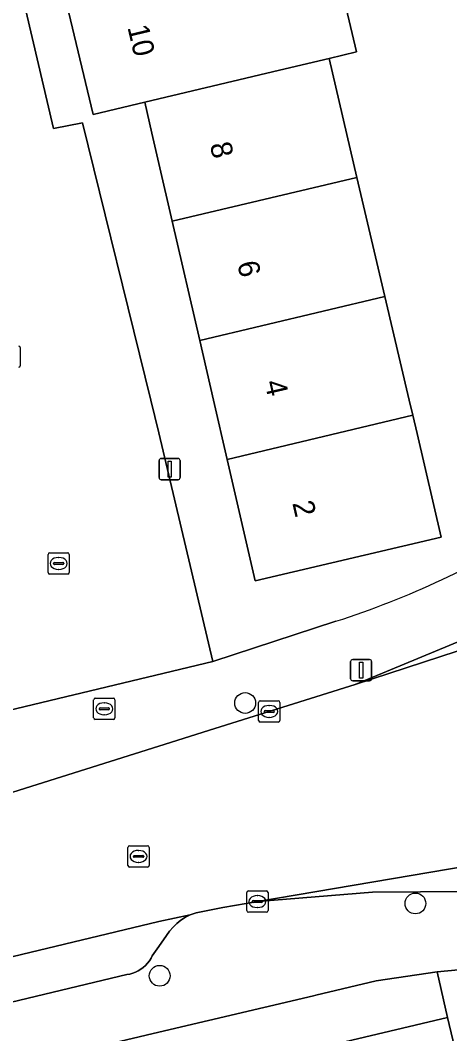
# Model space of a CAD drawing. Extents: x 158031 to 159244, y 380104 to 381214.
# Drawn here: x 158993.48 to 159013.67, y 380970.22 to 381017.86 of the extents above; entities that cross this region are included whole.
import ezdxf

# ---------------------------------------------------------------- set-up
doc = ezdxf.new("R2010")
doc.units = 0
for name, color, linetype in [('IMGEO_Boom', 7, 'Continuous'), ('IMGEO_Erf', 7, 'Continuous'), ('IMGEO_Fietspad_gesloten', 7, 'Continuous'), ('IMGEO_Fietspad_open', 7, 'Continuous'), ('IMGEO_Kolk', 7, 'Continuous'), ('IMGEO_Lichtmast', 7, 'Continuous'), ('IMGEO_Pand', 7, 'Continuous'), ('IMGEO_Pand_nummerreeks', 7, 'Continuous'), ('IMGEO_Parkeervlak_open', 7, 'Continuous'), ('IMGEO_Rijbaan_lokaal_gesloten', 7, 'Continuous'), ('IMGEO_Rijbaan_lokaal_open', 7, 'Continuous'), ('IMGEO_Rioolput', 7, 'Continuous'), ('IMGEO_Voetpad_open', 7, 'Continuous')]:
    doc.layers.add(name, color=color, linetype=linetype)

msp = doc.modelspace()

# ---------------------------------------------------------------- linework, layer by layer
at = {"layer": 'IMGEO_Boom'}
for centre in [(159004.054, 380985.764), (159012.06, 380976.341), (159000.035, 380972.94)]:
    msp.add_circle(centre, 0.489, dxfattribs=at)
at = {"layer": 'IMGEO_Erf'}
for points in [[(158991.005, 381029.899), (158995.045, 381012.767), (158996.407, 381013.037), (158999.622, 381000), (159000, 380998.469), (159002.533, 380987.715), (159008.322, 380989.606)], [(159007.965, 381021.956), (159009.291, 381016.369), (159007.999, 381016.062), (159009.312, 381010.473), (159010.625, 381004.881), (159011.772, 381000), (159011.939, 380999.29), (159012.141, 380998.427), (159013.272, 380993.556), (159004.525, 380991.501), (159003.207, 380997.216), (159002.565, 381000), (159001.916, 381002.813), (159000.625, 381008.41), (159000, 381011.121), (158999.665, 381012.556), (158999.331, 381014.003), (158996.898, 381013.426), (158995.57, 381019.014)], [(159007.55, 380969.545), (159013.568, 380970.98), (159013.086, 380973.122), (159010.207, 380972.706), (159007.376, 380972.035), (159007.26, 380972.002), (159000, 380970.291), (158951.873, 380958.878)]]:
    msp.add_lwpolyline(points, dxfattribs=at)
msp.add_arc((158994.876, 381031.222), 43.735, 287.9056, 301.9573, dxfattribs=at)
at = {"layer": 'IMGEO_Fietspad_gesloten'}
msp.add_lwpolyline([(159015.309, 380989.15), (159009.23, 380986.636), (159022.848, 380991.082), (159027.247, 380992.482)], dxfattribs=at)
at = {"layer": 'IMGEO_Fietspad_open'}
msp.add_lwpolyline([(159026.296, 380979.695), (159015.472, 380978.26), (159004.643, 380976.431), (159010.036, 380976.868), (159014.562, 380976.906), (159019.024, 380976.753), (159023.241, 380976.29), (159040.93, 380974.371)], dxfattribs=at)
at = {"layer": 'IMGEO_Kolk'}
for p, q in [((158993.477, 381002.471), (158993.477, 381001.619)), ((158994.857, 380992.824), (158995.709, 380992.824)), ((158994.782, 380991.898), (158994.782, 380992.75)), ((158995.084, 380992.367), (158995.482, 380992.367)), ((158995.27, 380992.604), (158995.295, 380992.604)), ((158995.783, 380992.75), (158995.783, 380991.898)), ((158995.041, 380992.318), (158995.041, 380992.33)), ((158995.479, 380992.281), (158995.081, 380992.281)), ((158995.293, 380992.044), (158995.268, 380992.044)), ((158995.525, 380992.33), (158995.525, 380992.318)), ((158995.709, 380991.824), (158994.857, 380991.824)), ((159004.686, 380984.94), (159004.686, 380985.792)), ((159004.761, 380985.866), (159005.613, 380985.866)), ((159005.687, 380985.792), (159005.687, 380984.94)), ((159004.945, 380985.36), (159004.945, 380985.372)), ((159005.383, 380985.323), (159004.985, 380985.323)), ((159004.988, 380985.409), (159005.386, 380985.409)), ((159005.174, 380985.646), (159005.199, 380985.646)), ((159005.429, 380985.372), (159005.429, 380985.36)), ((159005.613, 380984.866), (159004.761, 380984.866)), ((159005.197, 380985.086), (159005.172, 380985.086)), ((159004.129, 380976.003), (159004.129, 380976.855)), ((159004.204, 380976.929), (159005.056, 380976.929)), ((159004.617, 380976.709), (159004.642, 380976.709)), ((159005.13, 380976.855), (159005.13, 380976.003)), ((159004.388, 380976.423), (159004.388, 380976.435)), ((159004.826, 380976.386), (159004.428, 380976.386)), ((159004.431, 380976.472), (159004.829, 380976.472)), ((159004.64, 380976.149), (159004.615, 380976.149)), ((159004.872, 380976.435), (159004.872, 380976.423)), ((159005.056, 380975.929), (159004.204, 380975.929))]:
    msp.add_line(p, q, dxfattribs=at)
for points in [[(158993.477, 381002.471), (158993.477, 381001.619)], [(158994.857, 380992.824), (158995.709, 380992.824)], [(158994.782, 380991.898), (158994.782, 380992.75)], [(158995.783, 380992.75), (158995.783, 380991.898)], [(158995.709, 380991.824), (158994.857, 380991.824)], [(159004.686, 380984.94), (159004.686, 380985.792)], [(159004.761, 380985.866), (159005.613, 380985.866)], [(159005.687, 380985.792), (159005.687, 380984.94)], [(159005.613, 380984.866), (159004.761, 380984.866)], [(159004.129, 380976.003), (159004.129, 380976.855)], [(159004.204, 380976.929), (159005.056, 380976.929)], [(159005.13, 380976.855), (159005.13, 380976.003)], [(159005.056, 380975.929), (159004.204, 380975.929)]]:
    msp.add_lwpolyline(points, dxfattribs=at)
for centre, radius, start, end in [((158993.401, 381002.469), 0.0765, 1.552, 88.448), ((158993.401, 381002.469), 0.0765, 1.552, 88.448), ((158993.401, 381001.621), 0.0765, 271.552, 358.448), ((158993.401, 381001.621), 0.0765, 271.552, 358.448), ((158994.859, 380992.748), 0.0765, 91.552, 178.448), ((158994.859, 380992.748), 0.0765, 91.552, 178.448), ((158995.707, 380992.748), 0.0765, 1.552, 88.448), ((158995.707, 380992.748), 0.0765, 1.552, 88.448), ((158995.081, 380992.327), 0.0403, 85.8775, 175.7526), ((158995.486, 380992.329), 0.0386, 1.7309, 96.639), ((158994.859, 380991.9), 0.0765, 181.552, 268.448), ((158994.859, 380991.9), 0.0765, 181.552, 268.448), ((158995.078, 380992.317), 0.0366, 178.938, 274.7102), ((158995.482, 380992.324), 0.043, 264.8664, 352.4533), ((158995.707, 380991.9), 0.0765, 271.552, 358.448), ((158995.707, 380991.9), 0.0765, 271.552, 358.448), ((159004.763, 380985.79), 0.0765, 91.552, 178.448), ((159004.763, 380985.79), 0.0765, 91.552, 178.448), ((159005.611, 380985.79), 0.0765, 1.552, 88.448), ((159005.611, 380985.79), 0.0765, 1.552, 88.448), ((159004.985, 380985.369), 0.0403, 85.8775, 175.7526), ((159004.982, 380985.359), 0.0366, 178.938, 274.7102), ((159005.386, 380985.366), 0.043, 264.8664, 352.4533), ((159005.39, 380985.371), 0.0386, 1.7309, 96.639), ((159004.763, 380984.942), 0.0765, 181.552, 268.448), ((159004.763, 380984.942), 0.0765, 181.552, 268.448), ((159005.611, 380984.942), 0.0765, 271.552, 358.448), ((159005.611, 380984.942), 0.0765, 271.552, 358.448), ((159004.206, 380976.853), 0.0765, 91.552, 178.448), ((159004.206, 380976.853), 0.0765, 91.552, 178.448), ((159005.054, 380976.853), 0.0765, 1.552, 88.448), ((159005.054, 380976.853), 0.0765, 1.552, 88.448), ((159004.428, 380976.432), 0.0403, 85.8775, 175.7526), ((159004.425, 380976.422), 0.0366, 178.938, 274.7102), ((159004.829, 380976.429), 0.043, 264.8664, 352.4533), ((159004.833, 380976.434), 0.0386, 1.7309, 96.639), ((159004.206, 380976.005), 0.0765, 181.552, 268.448), ((159004.206, 380976.005), 0.0765, 181.552, 268.448), ((159005.054, 380976.005), 0.0765, 271.552, 358.448), ((159005.054, 380976.005), 0.0765, 271.552, 358.448)]:
    msp.add_arc(centre, radius, start, end, dxfattribs=at)
for centre, major_axis, ratio, start_param, end_param in [((158995.269, 380992.324), (-0.387, 0.002), 0.722429, 4.712389, 7.853982), ((158995.294, 380992.324), (-0.39, 0.002), 0.717154, 1.570796, 4.712389), ((159005.173, 380985.366), (-0.387, 0.002), 0.722429, 4.712389, 7.853982), ((159005.198, 380985.366), (-0.39, 0.002), 0.717154, 1.570796, 4.712389), ((159004.616, 380976.429), (-0.387, 0.002), 0.722429, 4.712389, 7.853982), ((159004.641, 380976.429), (-0.39, 0.002), 0.717154, 1.570796, 4.712389)]:
    msp.add_ellipse(centre, major_axis=major_axis, ratio=ratio, start_param=start_param, end_param=end_param, dxfattribs=at)
at = {"layer": 'IMGEO_Lichtmast'}
for p, q in [((159000.007, 380996.362), (159000.007, 380997.162)), ((159000.007, 380997.162), (159000.007, 380996.362)), ((159000.107, 380997.262), (159000.897, 380997.262)), ((159000.897, 380997.262), (159000.107, 380997.262)), ((159000.997, 380997.162), (159000.997, 380996.362)), ((159000.997, 380996.362), (159000.997, 380997.162)), ((159000.897, 380996.262), (159000.107, 380996.262)), ((159000.107, 380996.262), (159000.897, 380996.262)), ((159009.011, 380986.907), (159009.011, 380987.707)), ((159009.011, 380987.707), (159009.011, 380986.907)), ((159009.111, 380987.807), (159009.901, 380987.807)), ((159009.901, 380987.807), (159009.111, 380987.807)), ((159010.001, 380987.707), (159010.001, 380986.907)), ((159010.001, 380986.907), (159010.001, 380987.707)), ((159009.901, 380986.807), (159009.111, 380986.807)), ((159009.111, 380986.807), (159009.901, 380986.807))]:
    msp.add_line(p, q, dxfattribs=at)
for points in [[(159000.427, 380997.137), (159000.577, 380997.137), (159000.577, 380996.387), (159000.427, 380996.387), (159000.427, 380997.137)], [(159009.431, 380987.682), (159009.581, 380987.682), (159009.581, 380986.932), (159009.431, 380986.932), (159009.431, 380987.682)]]:
    msp.add_lwpolyline(points, dxfattribs=at)
for centre, start, end in [((159000.107, 380997.162), 90, 180), ((159000.107, 380997.162), 90, 180), ((159000.897, 380997.162), 0, 90), ((159000.897, 380997.162), 360, 90), ((159000.107, 380996.362), 180, 270), ((159000.107, 380996.362), 180, 270), ((159000.897, 380996.362), 270, 0), ((159000.897, 380996.362), 270, 0), ((159009.111, 380987.707), 90, 180), ((159009.111, 380987.707), 90, 180), ((159009.901, 380987.707), 0, 90), ((159009.901, 380987.707), 360, 90), ((159009.111, 380986.907), 180, 270), ((159009.111, 380986.907), 180, 270), ((159009.901, 380986.907), 270, 0), ((159009.901, 380986.907), 270, 0)]:
    msp.add_arc(centre, 0.1, start, end, dxfattribs=at)
at = {"layer": 'IMGEO_Pand'}
for points in [[(159004.34, 381021.096), (159000, 381020.066), (158995.57, 381019.014), (158996.898, 381013.426), (158999.331, 381014.003), (159000, 381014.162), (159005.665, 381015.508), (159007.999, 381016.062), (159009.291, 381016.369), (159007.965, 381021.956)], [(159005.665, 381015.508), (159000, 381014.162), (158999.331, 381014.003), (158999.665, 381012.556), (159000, 381011.121), (159000.625, 381008.41), (159009.312, 381010.473), (159007.999, 381016.062)], [(159010.625, 381004.881), (159009.312, 381010.473), (159000.625, 381008.41), (159001.916, 381002.813)], [(159011.939, 380999.29), (159011.772, 381000), (159010.625, 381004.881), (159001.916, 381002.813), (159002.565, 381000), (159003.207, 380997.216)], [(159011.939, 380999.29), (159003.207, 380997.216), (159004.525, 380991.501), (159013.272, 380993.556), (159012.141, 380998.427)], [(159010.645, 380956.506), (159016.661, 380957.932), (159015.618, 380962.332), (159014.721, 380966.115), (159013.568, 380970.98), (159007.55, 380969.545)]]:
    msp.add_lwpolyline(points, close=True, dxfattribs=at)
at = {"layer": 'IMGEO_Parkeervlak_open'}
msp.add_lwpolyline([(158960.898, 380963.992), (158998.487, 380972.994), (158998.627, 380973.021), (158998.764, 380973.06), (158998.897, 380973.112), (158999.025, 380973.175), (158999.147, 380973.249), (158999.261, 380973.334), (158999.368, 380973.429), (158999.466, 380973.533), (158999.554, 380973.645), (158999.631, 380973.765), (158999.688, 380973.871), (159000, 380974.317), (159000.348, 380974.835), (159000.498, 380975.042), (159000.661, 380975.229), (159000.84, 380975.4), (159001.034, 380975.555), (159001.242, 380975.692), (159001.46, 380975.81), (159000, 380975.484), (158984.64, 380971.808), (158960.505, 380965.971)], dxfattribs=at)
at = {"layer": 'IMGEO_Rijbaan_lokaal_gesloten'}
for points in [[(159030.213, 380988.552), (159034.154, 380989.597), (159033.136, 380994.355), (159027.247, 380992.482), (159022.848, 380991.082), (159009.23, 380986.636), (159008.976, 380986.553), (159002.626, 380984.561), (159000, 380983.737), (158994.265, 380981.937), (158991.324, 380981.014), (158965.439, 380974.261), (158961.659, 380973.369), (158948.453, 380970.248), (158934.941, 380967.036)], [(158960.505, 380965.971), (158984.64, 380971.808), (159000, 380975.484), (159001.46, 380975.81), (159001.751, 380975.894), (159003.002, 380976.154), (159004.643, 380976.431), (159015.472, 380978.26), (159026.296, 380979.695), (159026.439, 380979.714), (159036.414, 380980.874), (159035.663, 380983.837), (159034.911, 380986.8)]]:
    msp.add_lwpolyline(points, dxfattribs=at)
at = {"layer": 'IMGEO_Rijbaan_lokaal_open'}
msp.add_lwpolyline([(158992.918, 380985.405), (159002.533, 380987.715), (159000, 380998.469), (158999.622, 381000), (158996.407, 381013.037), (158995.045, 381012.767), (158991.005, 381029.899)], dxfattribs=at)
at = {"layer": 'IMGEO_Rioolput'}
for p, q in [((158996.929, 380985.064), (158996.929, 380985.916)), ((158997.004, 380985.99), (158997.856, 380985.99)), ((158997.417, 380985.77), (158997.442, 380985.77)), ((158997.93, 380985.916), (158997.93, 380985.064)), ((158997.188, 380985.484), (158997.188, 380985.496)), ((158997.626, 380985.447), (158997.228, 380985.447)), ((158997.231, 380985.533), (158997.629, 380985.533)), ((158997.44, 380985.21), (158997.415, 380985.21)), ((158997.672, 380985.496), (158997.672, 380985.484)), ((158997.856, 380984.99), (158997.004, 380984.99)), ((158998.614, 380979.052), (158999.466, 380979.052)), ((158998.539, 380978.126), (158998.539, 380978.978)), ((158998.798, 380978.546), (158998.798, 380978.558)), ((158998.841, 380978.595), (158999.239, 380978.595)), ((158999.027, 380978.832), (158999.052, 380978.832)), ((158999.282, 380978.558), (158999.282, 380978.546)), ((158999.54, 380978.978), (158999.54, 380978.126)), ((158999.466, 380978.052), (158998.614, 380978.052)), ((158999.236, 380978.509), (158998.838, 380978.509)), ((158999.05, 380978.272), (158999.025, 380978.272))]:
    msp.add_line(p, q, dxfattribs=at)
for points in [[(158996.929, 380985.064), (158996.929, 380985.916)], [(158997.004, 380985.99), (158997.856, 380985.99)], [(158997.93, 380985.916), (158997.93, 380985.064)], [(158997.856, 380984.99), (158997.004, 380984.99)], [(158998.614, 380979.052), (158999.466, 380979.052)], [(158998.539, 380978.126), (158998.539, 380978.978)], [(158999.54, 380978.978), (158999.54, 380978.126)], [(158999.466, 380978.052), (158998.614, 380978.052)]]:
    msp.add_lwpolyline(points, dxfattribs=at)
for centre, radius, start, end in [((158997.006, 380985.914), 0.0765, 91.552, 178.448), ((158997.006, 380985.914), 0.0765, 91.552, 178.448), ((158997.854, 380985.914), 0.0765, 1.552, 88.448), ((158997.854, 380985.914), 0.0765, 1.552, 88.448), ((158997.228, 380985.493), 0.0403, 85.8775, 175.7526), ((158997.225, 380985.483), 0.0366, 178.938, 274.7102), ((158997.629, 380985.49), 0.043, 264.8664, 352.4533), ((158997.633, 380985.495), 0.0386, 1.7309, 96.639), ((158997.006, 380985.066), 0.0765, 181.552, 268.448), ((158997.006, 380985.066), 0.0765, 181.552, 268.448), ((158997.854, 380985.066), 0.0765, 271.552, 358.448), ((158997.854, 380985.066), 0.0765, 271.552, 358.448), ((158998.616, 380978.976), 0.0765, 91.552, 178.448), ((158998.616, 380978.976), 0.0765, 91.552, 178.448), ((158999.464, 380978.976), 0.0765, 1.552, 88.448), ((158999.464, 380978.976), 0.0765, 1.552, 88.448), ((158998.838, 380978.555), 0.0403, 85.8775, 175.7526), ((158998.835, 380978.545), 0.0366, 178.938, 274.7102), ((158999.239, 380978.552), 0.043, 264.8664, 352.4533), ((158999.243, 380978.557), 0.0386, 1.7309, 96.639), ((158998.616, 380978.128), 0.0765, 181.552, 268.448), ((158998.616, 380978.128), 0.0765, 181.552, 268.448), ((158999.464, 380978.128), 0.0765, 271.552, 358.448), ((158999.464, 380978.128), 0.0765, 271.552, 358.448)]:
    msp.add_arc(centre, radius, start, end, dxfattribs=at)
for centre, major_axis, ratio, start_param, end_param in [((158997.416, 380985.49), (-0.387, 0.002), 0.722429, 4.712389, 7.853982), ((158997.441, 380985.49), (-0.39, 0.002), 0.717154, 1.570796, 4.712389), ((158999.026, 380978.552), (-0.387, 0.002), 0.722429, 4.712389, 7.853982), ((158999.051, 380978.552), (-0.39, 0.002), 0.717154, 1.570796, 4.712389)]:
    msp.add_ellipse(centre, major_axis=major_axis, ratio=ratio, start_param=start_param, end_param=end_param, dxfattribs=at)
at = {"layer": 'IMGEO_Voetpad_open'}
for points in [[(159008.322, 380989.606), (159002.533, 380987.715), (158992.918, 380985.405), (158992.451, 380987.407), (158991.039, 380984.964), (158965.476, 380978.959), (158963.942, 380978.599), (158942.429, 380973.545), (158937.673, 380972.381), (158873.108, 380957.118), (158866.316, 380955.512), (158865.857, 380957.458), (158864.283, 380954.98), (158840.023, 380949.28), (158838.586, 380948.942), (158805.931, 380941.27)], [(158991.324, 380981.014), (158994.265, 380981.937), (159000, 380983.737), (159002.626, 380984.561), (159008.976, 380986.553), (159009.23, 380986.636), (159015.309, 380989.15)], [(159014.562, 380976.906), (159010.036, 380976.868), (159004.643, 380976.431), (159003.002, 380976.154), (159001.751, 380975.894), (159001.46, 380975.81), (159001.242, 380975.692), (159001.034, 380975.555), (159000.84, 380975.4), (159000.661, 380975.229), (159000.498, 380975.042), (159000.348, 380974.835), (159000, 380974.317), (158999.688, 380973.871), (158999.631, 380973.765), (158999.554, 380973.645), (158999.466, 380973.533), (158999.368, 380973.429), (158999.261, 380973.334), (158999.147, 380973.249), (158999.025, 380973.175), (158998.897, 380973.112), (158998.764, 380973.06), (158998.627, 380973.021), (158998.487, 380972.994), (158960.898, 380963.992)], [(158849.807, 380934.688), (158851.456, 380935.076), (158872.047, 380939.926), (158875.359, 380940.742), (158879.157, 380941.639), (158925.009, 380952.488), (158932.974, 380954.373), (158939.786, 380955.985), (158946.806, 380957.645), (158951.873, 380958.878), (159000, 380970.291), (159007.26, 380972.002), (159007.376, 380972.035), (159010.207, 380972.706), (159013.086, 380973.122), (159014.587, 380973.267), (159014.958, 380973.303), (159019.969, 380973.476), (159024.975, 380973.202), (159038.906, 380971.741)], [(159016.057, 380967.064), (159014.587, 380973.267), (159013.086, 380973.122), (159013.568, 380970.98), (159014.721, 380966.115)]]:
    msp.add_lwpolyline(points, dxfattribs=at)
msp.add_arc((158994.876, 381031.222), 43.735, 287.9056, 301.9573, dxfattribs=at)

# ---------------------------------------------------------------- texts
at = {"layer": 'IMGEO_Pand_nummerreeks'}
for s, rotation, p in [('10', 283.3726, (158998.512, 381017.534)), ('8', 282.9601, (159002.386, 381012.021)), ('6', 282.9582, (159003.672, 381006.435)), ('4', 282.9582, (159004.958, 381000.844)), ('2', 282.9876, (159006.266, 380995.166))]:
    msp.add_text(s, height=1, rotation=rotation, dxfattribs=at).set_placement(p)

doc.saveas('drawing.dxf')
